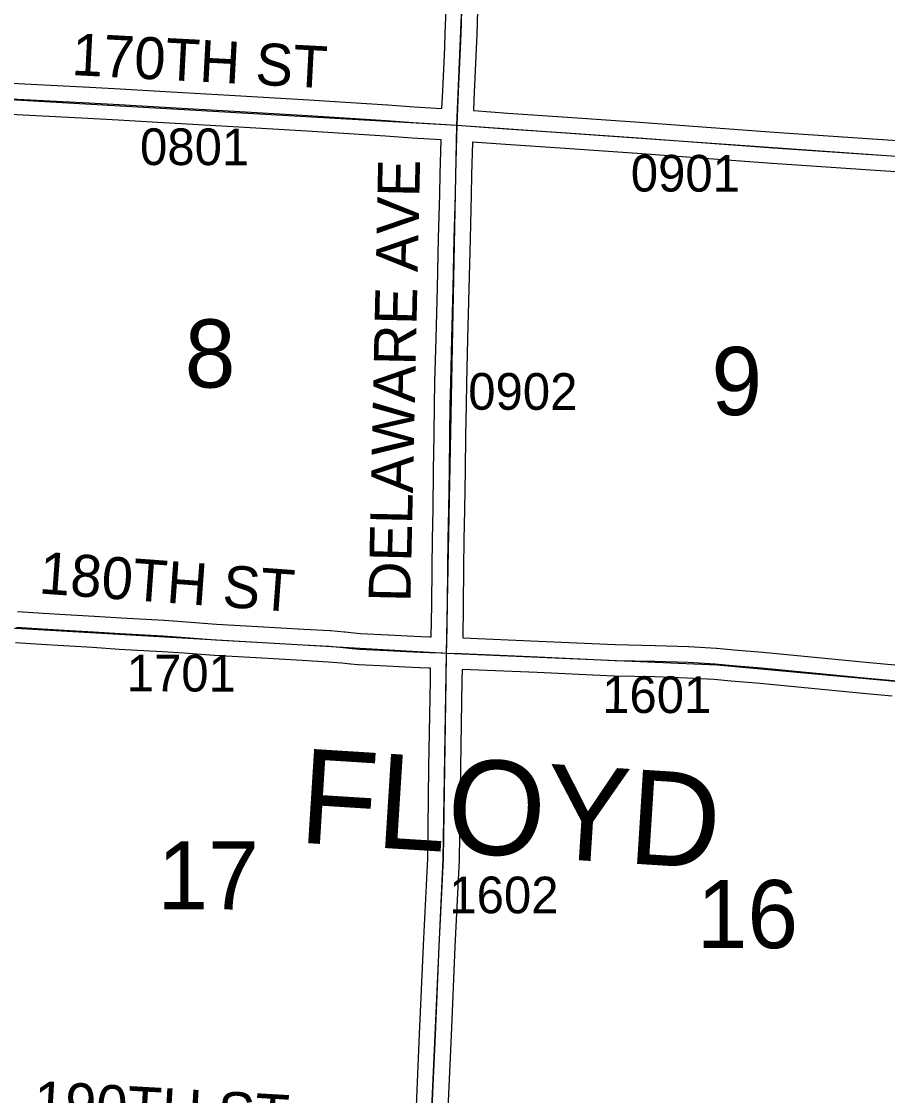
# Model space of a CAD drawing. Extents: x -157.2 to -99.3, y 12.2 to 46.2.
# Drawn here: x -139.454 to -137.802, y 32.094 to 34.143 of the extents above; entities that cross this region are included whole.
import ezdxf

# ---------------------------------------------------------------- set-up
doc = ezdxf.new("R2010")
doc.units = 0
for name, color, linetype in [('tdCoSecRdNmbr', 7, 'Continuous'), ('tdCoSecRdTxt', 7, 'Continuous'), ('tdCoSecRteBand', 7, 'Continuous'), ('tdCoSecRteCL', 7, 'Continuous'), ('tdCoSectLine', 7, 'Continuous'), ('tdCoSectNmbr', 7, 'Continuous'), ('tdCoSurfAsphalt', 7, 'Continuous'), ('tdCoSurfGravel', 7, 'Continuous'), ('tdCoTwpNameTxt', 7, 'Continuous')]:
    doc.layers.add(name, color=color, linetype=linetype)

msp = doc.modelspace()

# ---------------------------------------------------------------- linework, layer by layer
at = {"layer": 'tdCoSecRteBand'}
for points in [[(-138.652, 33.9774), (-138.6506, 34.0111), (-138.6506, 34.0111), (-138.6506, 34.0112), (-138.6469, 34.0938), (-138.6469, 34.0938), (-138.6469, 34.0938), (-138.6457, 34.1208), (-138.6442, 34.1657)], [(-138.5842, 34.1636), (-138.5857, 34.1186), (-138.5857, 34.1184), (-138.5857, 34.1182), (-138.5869, 34.0911), (-138.5906, 34.0086), (-138.5921, 33.9737), (-138.5912, 33.9737), (-138.5912, 33.9733), (-138.5266, 33.9686), (-138.4128, 33.9607), (-138.2754, 33.9513), (-138.2754, 33.9513), (-138.2753, 33.9513), (-138.1811, 33.9444), (-138.1811, 33.9444), (-138.1811, 33.9444), (-138.0181, 33.9323), (-137.8402, 33.9203), (-137.6678, 33.9087)], [(-139.4851, 34.0263), (-139.3243, 34.0182), (-139.3242, 34.0182), (-139.324, 34.0182), (-139.2661, 34.0147), (-139.1687, 34.0091), (-139.0576, 34.0029), (-139.0575, 34.0029), (-139.0574, 34.0029), (-138.906, 33.9938), (-138.9059, 33.9938), (-138.9059, 33.9938), (-138.7557, 33.9841), (-138.7556, 33.9841), (-138.7556, 33.9841), (-138.7051, 33.9807), (-138.652, 33.9774)], [(-138.6724, 32.9693), (-138.6716, 33.03), (-138.6708, 33.1017), (-138.6708, 33.1017), (-138.6708, 33.1018), (-138.6701, 33.1555), (-138.6701, 33.1557), (-138.6701, 33.1558), (-138.6689, 33.2131), (-138.6679, 33.2872), (-138.6679, 33.2872), (-138.6679, 33.2872), (-138.6669, 33.3548), (-138.6662, 33.412), (-138.6662, 33.412), (-138.6661, 33.4121), (-138.6654, 33.4548), (-138.6654, 33.4549), (-138.6654, 33.455), (-138.6634, 33.5391), (-138.6634, 33.5391), (-138.6634, 33.5392), (-138.6607, 33.6351), (-138.6585, 33.7299), (-138.6585, 33.73), (-138.6585, 33.73), (-138.6563, 33.8139), (-138.6558, 33.8517), (-138.6558, 33.8519), (-138.6558, 33.8522), (-138.6538, 33.9174), (-138.7089, 33.9208), (-138.709, 33.9208), (-138.7091, 33.9208), (-138.7596, 33.9243), (-138.9097, 33.9339), (-139.061, 33.943), (-139.1721, 33.9492), (-139.1721, 33.9492), (-139.1722, 33.9492), (-139.2696, 33.9548), (-139.2696, 33.9548), (-139.2696, 33.9548), (-139.3275, 33.9583), (-139.4881, 33.9664)], [(-137.6721, 33.8488), (-137.8442, 33.8604), (-137.8442, 33.8604), (-137.8443, 33.8604), (-138.0223, 33.8725), (-138.0224, 33.8725), (-138.0225, 33.8725), (-138.1855, 33.8846), (-138.2796, 33.8915), (-138.4169, 33.9008), (-138.4169, 33.9008), (-138.4169, 33.9008), (-138.5308, 33.9087), (-138.5309, 33.9087), (-138.531, 33.9087), (-138.5939, 33.9134), (-138.5958, 33.8506), (-138.5963, 33.8129), (-138.5963, 33.8127), (-138.5963, 33.8125), (-138.5985, 33.7285), (-138.6007, 33.6336), (-138.6007, 33.6335), (-138.6007, 33.6334), (-138.6035, 33.5376), (-138.6054, 33.4536), (-138.6062, 33.4111), (-138.6069, 33.354), (-138.6069, 33.354), (-138.6069, 33.3539), (-138.6079, 33.2864), (-138.6089, 33.2122), (-138.6089, 33.2121), (-138.6089, 33.2119), (-138.6101, 33.1546), (-138.6108, 33.101), (-138.6116, 33.0294), (-138.6116, 33.0293), (-138.6116, 33.0293), (-138.6124, 32.9672), (-138.468, 32.9614), (-138.4679, 32.9614), (-138.4678, 32.9613), (-138.3215, 32.9545), (-138.2455, 32.953), (-138.2452, 32.953), (-138.245, 32.953), (-138.1816, 32.9508), (-138.1814, 32.9508), (-138.1811, 32.9507), (-138.1293, 32.948), (-138.1286, 32.948), (-138.128, 32.9479), (-138.0953, 32.9447), (-138.0399, 32.9398), (-138.0399, 32.9398), (-138.0398, 32.9398), (-137.9614, 32.9324), (-137.9613, 32.9324), (-137.9613, 32.9324), (-137.8366, 32.9206), (-137.7879, 32.9161)], [(-139.4616, 33.0174), (-139.4129, 33.0145), (-139.4128, 33.0145), (-139.4128, 33.0145), (-139.3703, 33.0118), (-139.3154, 33.0088), (-139.3152, 33.0088), (-139.315, 33.0088), (-139.2642, 33.0054), (-139.182, 33.0009), (-139.1818, 33.0009), (-139.1815, 33.0009), (-139.1393, 32.998), (-139.1392, 32.9979), (-139.1391, 32.9979), (-139.0819, 32.9935), (-139.0033, 32.9889), (-138.9156, 32.9839), (-138.8656, 32.9812), (-138.8652, 32.9812), (-138.8648, 32.9812), (-138.8379, 32.9789), (-138.8374, 32.9789), (-138.8369, 32.9788), (-138.82, 32.9769), (-138.8077, 32.9758), (-138.7544, 32.9733), (-138.7543, 32.9733), (-138.7541, 32.9733), (-138.7181, 32.9713), (-138.7181, 32.9713), (-138.7181, 32.9713), (-138.6921, 32.9699), (-138.6752, 32.9694), (-138.6724, 32.9693)], [(-138.7013, 32.0585), (-138.6946, 32.2113), (-138.6875, 32.3807), (-138.6874, 32.3808), (-138.6874, 32.3809), (-138.6793, 32.5466), (-138.6769, 32.7207), (-138.6769, 32.7207), (-138.6769, 32.7207), (-138.6742, 32.8869), (-138.6742, 32.887), (-138.6742, 32.887), (-138.6737, 32.9093), (-138.674, 32.9093), (-138.674, 32.9094), (-138.677, 32.9094), (-138.6942, 32.9099), (-138.6946, 32.9099), (-138.695, 32.91), (-138.7214, 32.9114), (-138.7573, 32.9134), (-138.8111, 32.9159), (-138.8118, 32.9159), (-138.8125, 32.916), (-138.8258, 32.9172), (-138.8262, 32.9172), (-138.8265, 32.9173), (-138.8433, 32.9192), (-138.8693, 32.9213), (-138.9189, 32.924), (-138.9189, 32.924), (-138.919, 32.924), (-139.0068, 32.929), (-139.0068, 32.929), (-139.0069, 32.929), (-139.0858, 32.9336), (-139.086, 32.9337), (-139.0863, 32.9337), (-139.1437, 32.9381), (-139.1855, 32.941), (-139.2676, 32.9455), (-139.2678, 32.9455), (-139.268, 32.9455), (-139.3189, 32.9489), (-139.3736, 32.9519), (-139.3738, 32.9519), (-139.3739, 32.9519), (-139.4165, 32.9546), (-139.4653, 32.9576)], [(-137.7933, 32.8564), (-137.8421, 32.8608), (-137.8422, 32.8608), (-137.8422, 32.8608), (-137.967, 32.8727), (-138.0453, 32.8801), (-138.1007, 32.885), (-138.1009, 32.885), (-138.101, 32.885), (-138.1331, 32.8881), (-138.184, 32.8908), (-138.2469, 32.893), (-138.3231, 32.8945), (-138.3235, 32.8945), (-138.3239, 32.8945), (-138.4705, 32.9014), (-138.6137, 32.9072), (-138.6142, 32.8859), (-138.6169, 32.7198), (-138.6193, 32.5452), (-138.6193, 32.5447), (-138.6194, 32.5442), (-138.6275, 32.3781), (-138.6347, 32.2087), (-138.6347, 32.2087), (-138.6347, 32.2087), (-138.6413, 32.0558)]]:
    msp.add_lwpolyline(points, dxfattribs=at)
at = {"layer": 'tdCoSecRteCL'}
for points in [[(-138.623, 33.9456), (-138.6226, 33.962), (-138.6206, 34.0099), (-138.6169, 34.0925), (-138.6157, 34.1196), (-138.6142, 34.1647)], [(-140.6065, 34.0205), (-140.5532, 34.0186), (-140.4392, 34.0176), (-140.3926, 34.0166), (-140.2674, 34.0154), (-140.1041, 34.0119), (-139.9219, 34.0092), (-139.8454, 34.008), (-139.7293, 34.0067), (-139.6244, 34.0033), (-139.4866, 33.9964), (-139.3258, 33.9882), (-139.2679, 33.9848), (-139.1704, 33.9791), (-139.0592, 33.9729), (-138.9078, 33.9638), (-138.7576, 33.9542), (-138.7071, 33.9507), (-138.623, 33.9456)], [(-138.6431, 32.9384), (-138.6426, 32.9562), (-138.6416, 33.0297), (-138.6408, 33.1014), (-138.6401, 33.1551), (-138.6389, 33.2126), (-138.6379, 33.2868), (-138.6369, 33.3544), (-138.6362, 33.4116), (-138.6354, 33.4543), (-138.6334, 33.5383), (-138.6307, 33.6343), (-138.6285, 33.7292), (-138.6263, 33.8133), (-138.6258, 33.8513), (-138.6236, 33.9233), (-138.623, 33.9456)], [(-138.623, 33.9456), (-138.5288, 33.9387), (-138.4148, 33.9308), (-138.2775, 33.9214), (-138.1833, 33.9145), (-138.0203, 33.9024), (-137.8422, 33.8903), (-137.6698, 33.8787), (-137.614, 33.8742)], [(-139.4635, 32.9875), (-139.4147, 32.9846), (-139.372, 32.9818), (-139.317, 32.9789), (-139.266, 32.9754), (-139.1836, 32.971), (-139.1414, 32.968), (-139.084, 32.9636), (-139.0051, 32.9589), (-138.9173, 32.954), (-138.8672, 32.9513), (-138.8403, 32.949), (-138.8231, 32.9471), (-138.8098, 32.9458), (-138.7558, 32.9434), (-138.7198, 32.9414), (-138.6934, 32.9399), (-138.6761, 32.9394), (-138.6502, 32.9387), (-138.6431, 32.9384)], [(-138.6776, 31.9304), (-138.6713, 32.0571), (-138.6646, 32.21), (-138.6575, 32.3794), (-138.6493, 32.5456), (-138.6469, 32.7202), (-138.6442, 32.8864), (-138.6431, 32.9384)], [(-138.6431, 32.9384), (-138.6157, 32.9373), (-138.4692, 32.9314), (-138.3225, 32.9245), (-138.246, 32.923), (-138.1827, 32.9208), (-138.1309, 32.9181), (-138.0981, 32.9149), (-138.0426, 32.9099), (-137.9642, 32.9025), (-137.8394, 32.8907), (-137.7906, 32.8863), (-137.7333, 32.8813), (-137.6493, 32.8722), (-137.6492, 32.8722)]]:
    msp.add_lwpolyline(points, dxfattribs=at)
at = {"layer": 'tdCoSectLine'}
for points in [[(-138.6234, 33.9456), (-138.5799, 34.9829)], [(-139.621, 34.0031), (-138.6234, 33.9456)], [(-138.6435, 32.9384), (-138.6234, 33.9456)], [(-138.6234, 33.9456), (-137.6144, 33.8742)], [(-139.6525, 32.9966), (-138.6435, 32.9384)], [(-138.6779, 31.9304), (-138.6497, 32.5456), (-138.6435, 32.9384)], [(-138.6435, 32.9384), (-138.1272, 32.9161), (-137.6496, 32.8722)]]:
    msp.add_lwpolyline(points, dxfattribs=at)
at = {"layer": 'tdCoSurfAsphalt'}
msp.add_lwpolyline([(-138.6713, 32.0571), (-138.6646, 32.21), (-138.6575, 32.3794), (-138.6493, 32.5456), (-138.6469, 32.7202), (-138.6442, 32.8864), (-138.6431, 32.9384), (-138.6426, 32.9562), (-138.6416, 33.0297), (-138.6408, 33.1014), (-138.6401, 33.1551), (-138.6389, 33.2126), (-138.6379, 33.2868), (-138.6369, 33.3544), (-138.6362, 33.4116), (-138.6354, 33.4543), (-138.6334, 33.5383), (-138.6307, 33.6343), (-138.6285, 33.7292), (-138.6263, 33.8133), (-138.6258, 33.8513), (-138.6236, 33.9233), (-138.623, 33.9456), (-138.6226, 33.962), (-138.6206, 34.0099), (-138.6169, 34.0925), (-138.6157, 34.1196), (-138.6142, 34.1647)], dxfattribs=at)
at = {"layer": 'tdCoSurfGravel'}
for points in [[(-140.6065, 34.0205), (-140.6065, 34.0205), (-140.5532, 34.0186), (-140.4392, 34.0176), (-140.3926, 34.0166), (-140.2674, 34.0154), (-140.1041, 34.0119), (-139.9219, 34.0092), (-139.8454, 34.008), (-139.7293, 34.0067), (-139.6244, 34.0033), (-139.4866, 33.9964), (-139.3258, 33.9882), (-139.2679, 33.9848), (-139.1704, 33.9791), (-139.0592, 33.9729), (-138.9078, 33.9638), (-138.7576, 33.9542), (-138.7071, 33.9507), (-138.623, 33.9456)], [(-138.623, 33.9456), (-138.623, 33.9456), (-138.5288, 33.9387), (-138.4148, 33.9308), (-138.2775, 33.9214), (-138.1833, 33.9145), (-138.0203, 33.9024), (-137.8422, 33.8903), (-137.6698, 33.8787), (-137.614, 33.8742)], [(-139.4635, 32.9875), (-139.4147, 32.9846), (-139.372, 32.9818), (-139.317, 32.9789), (-139.266, 32.9754), (-139.1836, 32.971), (-139.1414, 32.968), (-139.084, 32.9636), (-139.0051, 32.9589), (-138.9173, 32.954), (-138.8672, 32.9513), (-138.8403, 32.949), (-138.8231, 32.9471), (-138.8098, 32.9458), (-138.7558, 32.9434), (-138.7198, 32.9414), (-138.6934, 32.9399), (-138.6761, 32.9394), (-138.6502, 32.9387), (-138.6431, 32.9384), (-138.6157, 32.9373), (-138.4692, 32.9314), (-138.3225, 32.9245), (-138.246, 32.923), (-138.1827, 32.9208), (-138.1309, 32.9181), (-138.0981, 32.9149), (-138.0426, 32.9099), (-137.9642, 32.9025), (-137.8394, 32.8907), (-137.7906, 32.8863)]]:
    msp.add_lwpolyline(points, dxfattribs=at)

# ---------------------------------------------------------------- texts
at = {"layer": 'tdCoSecRdNmbr'}
for s, rotation, p in [('0801', 359.8939, (-139.2281, 33.8695)), ('0901', 359.8947, (-138.2919, 33.819)), ('0902', 359.8944, (-138.602, 33.4027)), ('1701', 359.894, (-139.2535, 32.8652)), ('1601', 359.8947, (-138.3465, 32.8242)), ('1602', 359.8944, (-138.638, 32.4421))]:
    msp.add_text(s, height=0.07, rotation=rotation, dxfattribs=at).set_placement(p)
at = {"layer": 'tdCoSecRdTxt'}
for s, rotation, p in [('170TH ST', 357.0005, (-139.3596, 34.0413)), ('DELAWARE AVE', 88.7442, (-138.7122, 33.035)), ('180TH ST', 355.8147, (-139.4224, 33.0523)), ('190TH ST', 356.7611, (-139.4327, 32.0426))]:
    msp.add_text(s, height=0.08, rotation=rotation, dxfattribs=at).set_placement(p)
at = {"layer": 'tdCoSectNmbr'}
for s, rotation, p in [('8', 359.894, (-139.1428, 33.445)), ('9', 359.8947, (-138.1381, 33.3925)), ('17', 359.894, (-139.195, 32.4494)), ('16', 359.8948, (-138.1661, 32.3756))]:
    msp.add_text(s, height=0.13, rotation=rotation, dxfattribs=at).set_placement(p)
at = {"layer": 'tdCoTwpNameTxt'}
msp.add_text('FLOYD', height=0.18, rotation=356.3951, dxfattribs=at).set_placement((-138.927, 32.5769))

doc.saveas('drawing.dxf')
